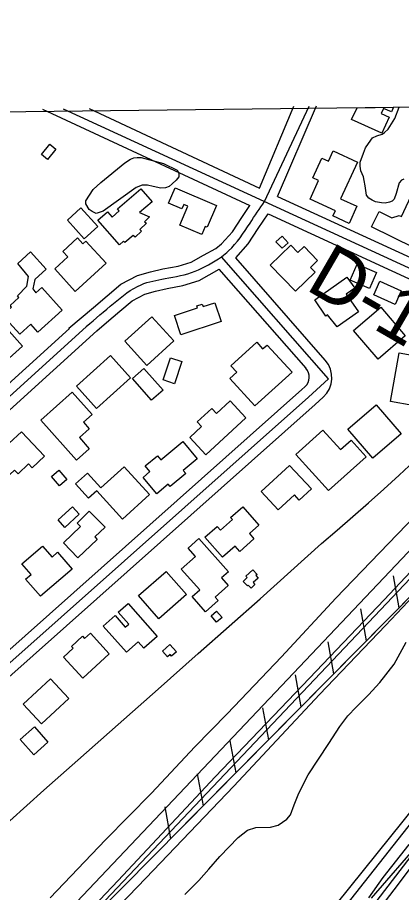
# Model space of a CAD drawing. Extents: x 3683613 to 3738215, y 469626 to 495384.
# Drawn here: x 3707136 to 3707715, y 492270 to 493591 of the extents above; entities that cross this region are included whole.
import ezdxf

# ---------------------------------------------------------------- set-up
doc = ezdxf.new("R2010")
doc.units = 0
for name, color, linetype in [('V-BLDG-OTLN', 7, 'Continuous'), ('V-FLOD-BASE', 7, 'Continuous'), ('V-GRID-FRAM', 7, 'Continuous'), ('V-LEVE-TOET', 7, 'Continuous'), ('V-RAIL-TRAK', 7, 'Continuous'), ('V-RIVR-EDGE', 7, 'Continuous'), ('V-RIVR-RANG-IDEN', 7, 'Continuous'), ('V-ROAD-CNTR', 7, 'Continuous'), ('V-RRAP-FSHR', 7, 'Continuous'), ('V-RRAP-RVMT', 7, 'Continuous'), ('V-SITE-VEGE', 7, 'Continuous'), ('V-SURV-LINE', 7, 'Continuous'), ('V-TOPO-DPTH', 7, 'Continuous'), ('V-TOPO-MINR', 7, 'Continuous'), ('V-TOPO-WATR', 7, 'Continuous')]:
    doc.layers.add(name, color=color, linetype=linetype)

msp = doc.modelspace()

# ---------------------------------------------------------------- linework, layer by layer
at = {"layer": 'V-BLDG-OTLN'}
for p, q in [((3707640.1, 493436.6), (3707648.3, 493454.5)), ((3707648.3, 493454.5), (3707703.1, 493455.2)), ((3707688.1, 493453.6), (3707684.6, 493446)), ((3707700, 493448.2), (3707688.1, 493453.6)), ((3707703.1, 493455.2), (3707700, 493448.2)), ((3707684.6, 493446), (3707696.7, 493440.5)), ((3707696.7, 493440.5), (3707685.5, 493415.9)), ((3707685.5, 493415.9), (3707640.1, 493436.6))]:
    msp.add_line(p, q, dxfattribs=at)
for points in [[(3707184.8, 493399.4), (3707193.8, 493392.2), (3707181.4, 493376.6), (3707172.4, 493383.7)], [(3707648.8, 493372.5), (3707623.3, 493317.2), (3707648.1, 493305.8), (3707636.2, 493280), (3707611.9, 493291.2), (3707615.6, 493299.1), (3707577.4, 493316.7), (3707590.2, 493344.5), (3707581.5, 493348.5), (3707595.3, 493378.4), (3707605.3, 493373.7), (3707612.4, 493389.3)], [(3707414.1, 493263.1), (3707380.8, 493277.3), (3707393, 493305.9), (3707387, 493308.5), (3707384.1, 493301.8), (3707364, 493310.4), (3707374, 493333.7), (3707436.3, 493307), (3707422.2, 493274.1), (3707419.4, 493275.3)], [(3707289.8, 493247.7), (3707257.3, 493284.9), (3707271.7, 493297.5), (3707278.7, 493289.5), (3707289.7, 493299.1), (3707287.1, 493302), (3707322.3, 493332.3), (3707339.3, 493312.6), (3707320.1, 493296.4), (3707335.4, 493289.7), (3707327.5, 493282.5), (3707330.6, 493280.4), (3707320.6, 493270.9), (3707322.9, 493268), (3707313.6, 493259.1), (3707310.5, 493261.7), (3707298.2, 493251), (3707295.8, 493253.1)], [(3707734.3, 493243), (3707670, 493274.6), (3707681.5, 493297.9), (3707700.5, 493288.5), (3707711.9, 493291.7), (3707715.5, 493290.3), (3707733.5, 493328.9), (3707770.5, 493311.4), (3707757.6, 493281.9), (3707753.4, 493283.5)], [(3707231.8, 493303.2), (3707257.1, 493275.2), (3707236.7, 493256.7), (3707211.3, 493284.6)], [(3707269.6, 493219.9), (3707223.2, 493177.4), (3707192.2, 493211.3), (3707212, 493229.4), (3707204.4, 493237.6), (3707226.7, 493258.1), (3707234.8, 493249.2), (3707239.1, 493253.2)], [(3707526, 493252.3), (3707535.2, 493260.7), (3707544.2, 493250.8), (3707535.1, 493242.5)], [(3707517.3, 493217.1), (3707548.2, 493247.1), (3707559, 493236), (3707568.3, 493245), (3707588.8, 493223.9), (3707578.1, 493213.5), (3707584.9, 493206.5), (3707555.5, 493177.9)], [(3707203.6, 493148.9), (3707167, 493115.9), (3707156.3, 493127.7), (3707139.6, 493112.7), (3707113.6, 493141.5), (3707127, 493153.6), (3707125, 493155.9), (3707138.3, 493167.9), (3707135.9, 493170.5), (3707150.2, 493185.1), (3707152.5, 493200), (3707136.7, 493219.2), (3707155.7, 493236.8), (3707179.2, 493210.7), (3707162.3, 493195.4), (3707159.2, 493181.2), (3707163.9, 493174.9), (3707172.9, 493183)], [(3707648.2, 493218.6), (3707677.4, 493206), (3707667, 493181.8), (3707637.8, 493194.3)], [(3707584.7, 493164.6), (3707632.7, 493199), (3707644.7, 493182.1), (3707631.8, 493172.9), (3707650.6, 493146.7), (3707618.3, 493123.9), (3707603.6, 493141.9), (3707601.3, 493140.1)], [(3707682.6, 493192.6), (3707714.9, 493178.2), (3707705.7, 493157.5), (3707673.4, 493171.9)], [(3707443.1, 493131.7), (3707382.3, 493112), (3707372.9, 493141.1), (3707407.6, 493152.4), (3707406.6, 493155.4), (3707414.8, 493158.1), (3707416, 493154.3), (3707433.9, 493160.1)], [(3707680.1, 493075.1), (3707643.1, 493118.2), (3707684, 493153.3), (3707721, 493110.3)], [(3707143.5, 493094.6), (3707102.9, 493058.5), (3707073.7, 493091.3), (3707091.3, 493106.9), (3707080.1, 493119.5), (3707103.1, 493140)], [(3707371.8, 493102.6), (3707331.1, 493065.6), (3707298, 493102), (3707338.7, 493139.1)], [(3707550.3, 493055.2), (3707493.9, 493004.5), (3707456.3, 493045.9), (3707466.9, 493055.5), (3707458.1, 493065.2), (3707496.9, 493100.5), (3707505.7, 493090.8), (3707512.9, 493096.4)], [(3707698.7, 493011.2), (3707711.6, 493084.4), (3707742.4, 493079), (3707740.3, 493066.8), (3707750.9, 493064.9), (3707743.9, 493024.9), (3707769.7, 493020.4), (3707766, 492999.3)], [(3707306.6, 493046.9), (3707255.2, 493000.7), (3707225, 493034.4), (3707276.4, 493080.5)], [(3707355.8, 493043.8), (3707367.1, 493077.2), (3707384.2, 493071.4), (3707372.9, 493038)], [(3707338.3, 493012.9), (3707309.4, 493045.6), (3707326.9, 493061), (3707355.8, 493028.4)], [(3707171.1, 492982.9), (3707218.7, 493025.2), (3707248.7, 492991.5), (3707235.5, 492979.7), (3707244.3, 492969.8), (3707229.5, 492956.6), (3707244.3, 492939.9), (3707224.9, 492922.6)], [(3707480.7, 492986.3), (3707420.4, 492930.5), (3707395.9, 492957), (3707413.6, 492973.4), (3707407.1, 492980.3), (3707429.2, 493000.8), (3707436.3, 492993.2), (3707456.8, 493012.2)], [(3707672.2, 492925.7), (3707634.5, 492969.6), (3707676.9, 493006.1), (3707714.6, 492962.2)], [(3707142.3, 492965.5), (3707177, 492928.7), (3707158.2, 492910.9), (3707152.6, 492916.9), (3707136.9, 492902), (3707131.7, 492907.5), (3707117.6, 492894.2), (3707095.6, 492917.4), (3707110.7, 492931.7), (3707109, 492933.5), (3707124.1, 492947.7), (3707123.7, 492948)], [(3707596.8, 492967.8), (3707623.2, 492938.5), (3707639.2, 492953), (3707661.9, 492927.7), (3707605.2, 492876.6), (3707556.1, 492931.1)], [(3707346.3, 492871.8), (3707325.5, 492896.6), (3707335.9, 492905.3), (3707328.7, 492913.9), (3707347.1, 492929.3), (3707352.5, 492923), (3707385.6, 492950.7), (3707407.3, 492924.8), (3707386.2, 492907.2), (3707390.1, 492902.5), (3707366.6, 492882.8), (3707363.6, 492886.3)], [(3707335.2, 492870.7), (3707294.5, 492833.7), (3707255.6, 492876.4), (3707243.3, 492865.2), (3707223.6, 492886.9), (3707241.6, 492903.2), (3707262, 492880.7), (3707297.1, 492912.6)], [(3707546.3, 492914.7), (3707579.3, 492879.1), (3707561.1, 492862.3), (3707553.7, 492870.3), (3707529.3, 492847.6), (3707503.7, 492875.1)], [(3707199.3, 492883.8), (3707187.2, 492897.9), (3707198.4, 492907.6), (3707210.6, 492893.5)], [(3707197.3, 492832.3), (3707219, 492852), (3707229.1, 492841), (3707207.4, 492821.2)], [(3707268.3, 492821.7), (3707252.6, 492806.7), (3707256.3, 492802.8), (3707227.2, 492775), (3707205.3, 492797.9), (3707231, 492822.4), (3707226, 492827.6), (3707244.2, 492845.8)], [(3707475.8, 492852.1), (3707500.1, 492824.4), (3707485.8, 492811.8), (3707492.8, 492803.8), (3707471.3, 492784.9), (3707464.4, 492792.7), (3707445.5, 492776.1), (3707418.9, 492806.4), (3707437.3, 492822.5), (3707442.2, 492816.9), (3707460.3, 492832.8), (3707457.5, 492836)], [(3707170.7, 492717.1), (3707148.4, 492742.9), (3707156.6, 492750), (3707142.8, 492766), (3707174, 492793), (3707188.3, 492776.3), (3707196.6, 492783.5), (3707218.4, 492758.3)], [(3707409.6, 492804.3), (3707454.3, 492754.2), (3707443.8, 492744.9), (3707454.1, 492733.3), (3707434.3, 492715.6), (3707438.7, 492710.7), (3707419.8, 492693.9), (3707399.5, 492716.7), (3707410.9, 492726.9), (3707383.1, 492758.1), (3707404.7, 492777.3), (3707393.5, 492789.9)], [(3707318.7, 492718.3), (3707360.5, 492754.8), (3707391.2, 492719.6), (3707349.4, 492683.1)], [(3707490.9, 492757.2), (3707497.5, 492750.2), (3707495.6, 492748.4), (3707499.2, 492744.7), (3707491.8, 492737.8), (3707494.3, 492735.1), (3707488.3, 492729.6), (3707484.1, 492734.1), (3707482.8, 492732.9), (3707476.6, 492739.5), (3707482.7, 492745.3), (3707480.6, 492747.6)], [(3707300.4, 492632.7), (3707265.4, 492672.1), (3707283.2, 492687.9), (3707298.6, 492670.6), (3707304, 492675.3), (3707288.1, 492693.2), (3707302.8, 492706.2), (3707346.8, 492656.6), (3707326.9, 492639), (3707318.3, 492648.6)], [(3707444.7, 492685.2), (3707436.4, 492677.9), (3707428, 492687.4), (3707436.4, 492694.7)], [(3707274.6, 492630.5), (3707234.6, 492593.7), (3707205.5, 492625.4), (3707220, 492638.7), (3707217.4, 492641.5), (3707234.1, 492656.9), (3707237.1, 492653.5), (3707246, 492661.7)], [(3707354.6, 492634.5), (3707366.1, 492644.6), (3707376, 492633.4), (3707368.6, 492626.9), (3707366.5, 492629.3), (3707362.4, 492625.7)], [(3707144.6, 492554.1), (3707185.9, 492592.4), (3707213.5, 492562.7), (3707172.2, 492524.4)], [(3707140.3, 492501), (3707161.7, 492520.1), (3707182.1, 492497.1), (3707160.7, 492478)]]:
    msp.add_lwpolyline(points, close=True, dxfattribs=at)
at = {"layer": 'V-FLOD-BASE'}
msp.add_lwpolyline([(3708286.2, 493462), (3708243.2, 493382.4), (3708188, 493281.4), (3708172.1, 493254.6), (3708164.2, 493241.5), (3708154.7, 493230.5), (3708077.6, 493141.8), (3707945.4, 492992.9), (3707825.4, 492856.5), (3707689.1, 492711.9), (3707566.1, 492582.5), (3707434.1, 492444.4), (3707287.9, 492288.3), (3707149.1, 492141.8), (3707057.6, 492047.2), (3706941.7, 491927.4), (3706802.6, 491781.2), (3706658, 491630.1), (3706515.8, 491479), (3706381.8, 491339.7), (3706297.7, 491246.6), (3706239.4, 491176.2)], dxfattribs=at)
at = {"layer": 'V-GRID-FRAM'}
msp.add_lwpolyline([(3687651.7, 493221.8), (3719350.3, 493590.7), (3719569.8, 475409.4), (3687855.3, 475040.3), (3687651.7, 493221.8)], dxfattribs=at)
at = {"layer": 'V-LEVE-TOET'}
for points in [[(3707185.2, 492261.9), (3707268.9, 492349.7), (3707338.4, 492419.9), (3707403.6, 492489.7), (3707452.3, 492539.7), (3707534.1, 492625.9), (3707616.2, 492714.1), (3707708.9, 492810.6), (3707800, 492904.5), (3707868.5, 492982.4), (3707921.7, 493047), (3707943.3, 493069.9), (3707974, 493103.9), (3708062.4, 493198.5), (3708092, 493236), (3708113.3, 493263.2), (3708135.1, 493299.6), (3708154.1, 493334.5), (3708199.2, 493424.4), (3708217.1, 493461.1)], [(3708315.5, 493462.3), (3708282.4, 493401.2), (3708213.6, 493271), (3708192.6, 493235.7), (3708183.9, 493225), (3708159.1, 493196.4), (3708108.3, 493137.1), (3708041.4, 493061.5), (3707931.7, 492937), (3707859.7, 492854.1), (3707768.1, 492754.4), (3707691, 492672.8), (3707591.6, 492569), (3707462.3, 492430.4), (3707329.9, 492291.5), (3707224.6, 492182.4)]]:
    msp.add_lwpolyline(points, dxfattribs=at)
at = {"layer": 'V-RAIL-TRAK'}
msp.add_lwpolyline([(3707124.3, 492378.4), (3707175.6, 492424.3), (3707227.2, 492469.9), (3707287.8, 492523.4), (3707348.3, 492577.1), (3707408.6, 492631), (3707455.4, 492672.1), (3707502.1, 492713.4), (3707548.5, 492755), (3707594.7, 492796.8), (3707618.4, 492817), (3707642, 492837.4), (3707665.3, 492858), (3707688.5, 492878.8), (3707711.6, 492899.8), (3707734.5, 492920.9)], dxfattribs=at)
at = {"layer": 'V-RIVR-EDGE'}
msp.add_lwpolyline([(3708491.7, 493464.3), (3708451.7, 493392.4), (3708406.5, 493323.5), (3708364.3, 493252.1), (3708319.7, 493186.2), (3708294.4, 493152.7), (3708271.6, 493129.9), (3708265.5, 493107.7), (3708259.4, 493078.3), (3708228.7, 493019.5), (3708192.5, 492960.2), (3708147.9, 492900.9), (3708111.7, 492822.3), (3708066.5, 492750.4), (3708000.9, 492662.9), (3707903.9, 492533.5), (3707834, 492440.6), (3707740.7, 492340), (3707666.7, 492242.9)], dxfattribs=at)
at = {"layer": 'V-ROAD-CNTR'}
for points in [[(3707173.8, 493452.4), (3707486.6, 493307)], [(3707205.2, 493452.7), (3707507.6, 493313.7), (3707893.7, 493135.8)], [(3707244.1, 493453.2), (3707501.1, 493333.3)], [(3707501.1, 493333.3), (3707553.1, 493456.8)], [(3707508.8, 493313.2), (3707576.2, 493457)], [(3707528.3, 493320.7), (3707586.9, 493457.2)], [(3707528.3, 493320.7), (3707766, 493211.2)], [(3706566.7, 492532.5), (3707214.5, 493121.2), (3707213.6, 493121.7), (3707250.7, 493153.2), (3707271.3, 493170.7), (3707292.1, 493188.1), (3707317.1, 493201.4), (3707336.9, 493206.7), (3707355.5, 493211.3), (3707378.3, 493215.4), (3707398.1, 493221.6), (3707416.7, 493231.8), (3707435.4, 493242.1), (3707444, 493249.2), (3707460.2, 493267.3), (3707474.4, 493288.6), (3707486.6, 493307)], [(3707465.2, 493228), (3707484, 493248.9), (3707499.3, 493272), (3707514.2, 493294.2)], [(3707514.2, 493294.2), (3707887.4, 493122.2)], [(3706923.8, 492438.5), (3707575, 493017.9), (3707605.2, 493045.4), (3707443.9, 493229.6)], [(3707600.3, 493073.7), (3707465.2, 493228)], [(3706596.5, 492519), (3707255.6, 493118), (3707270.1, 493130.3), (3707290.6, 493147.7), (3707309, 493163.1), (3707328.2, 493173.3), (3707344.3, 493177.6), (3707361.7, 493181.9), (3707385.4, 493186.2), (3707409.9, 493193.9), (3707440.5, 493210.7)], [(3707571.3, 493061.3), (3707440.5, 493210.7)], [(3706569.5, 492514.8), (3707240.1, 493124.2)], [(3706596.5, 492519), (3706835.3, 492410.9), (3706852.8, 492406.2), (3706860.7, 492407.9), (3706871.2, 492415.8), (3706892.6, 492433), (3706917.7, 492453.1), (3707565, 493029.1), (3707569.7, 493033.3)], [(3706264.2, 492636.4), (3706825.2, 492382.6), (3706852, 492375.4), (3706873.5, 492380), (3706889.6, 492392.1), (3706911.4, 492409.6), (3706925.1, 492420.6), (3706925.8, 492420.2), (3707585.1, 493006.8), (3707597.2, 493017.8)]]:
    msp.add_lwpolyline(points, dxfattribs=at)
for centre, radius, start, end in [((3707570.2, 493047.3), 40, 312.3502, 41.2008), ((3707556.2, 493048.1), 20, 312.3518, 41.1994)]:
    msp.add_arc(centre, radius, start, end, dxfattribs=at)
for points in [[(3707443.9, 493229.6), (3707454.5, 493238.4), (3707486.8, 493280.3), (3707508.8, 493313.2)], [(3707239.9, 493124.3), (3707281, 493159.2), (3707322.6, 493187.4), (3707358.6, 493196.6), (3707404, 493207.7), (3707443.9, 493229.6)]]:
    msp.add_spline(points, degree=3, dxfattribs=at)
at = {"layer": 'V-RRAP-FSHR'}
for p, q in [((3707711.8, 492699.8), (3707703.1, 492747.8)), ((3707662.6, 492650), (3707653.9, 492698)), ((3707613.4, 492600.2), (3707604.7, 492648.3)), ((3707564.2, 492550.4), (3707555.5, 492598.5)), ((3707515, 492500.6), (3707506.2, 492548.7)), ((3707465.8, 492450.9), (3707457, 492498.9)), ((3707416.6, 492401.1), (3707407.8, 492449.1)), ((3707367.4, 492351.3), (3707358.6, 492399.3))]:
    msp.add_line(p, q, dxfattribs=at)
for points in [[(3708408.8, 493463.4), (3708247.4, 493201.2), (3708057.3, 492892.1), (3707832.1, 492505.1), (3707595.2, 492204.9), (3706798.8, 491302), (3705683.7, 490020.5), (3704538.2, 488647.3), (3704536.6, 488645)], [(3707917.5, 492913), (3707788.5, 492777.4), (3707787.1, 492776), (3707366, 492349.9)], [(3707787.1, 492776), (3707161.5, 492143)]]:
    msp.add_lwpolyline(points, dxfattribs=at)
at = {"layer": 'V-RRAP-RVMT'}
msp.add_line((3707669.9, 492261.6), (3707756.5, 492361.3), dxfattribs=at)
at = {"layer": 'V-SITE-VEGE'}
for p, q in [((3707705, 493438.2), (3707711.8, 493455.3)), ((3707711.8, 493455.3), (3707773.9, 493456)), ((3707695.4, 493422.4), (3707705, 493438.2)), ((3707678.2, 493412.2), (3707686, 493414.8)), ((3707686, 493414.8), (3707689.9, 493417.1)), ((3707689.9, 493417.1), (3707695.4, 493422.4)), ((3707661.2, 493394.2), (3707668.8, 493405.7)), ((3707668.8, 493405.7), (3707671.5, 493409.2)), ((3707671.5, 493409.2), (3707678.2, 493412.2)), ((3707658, 493386.1), (3707661.2, 493394.2)), ((3707653.2, 493372.6), (3707658, 493386.1)), ((3707653.1, 493366.4), (3707653.2, 493372.6)), ((3707654.1, 493359.4), (3707653.1, 493366.4)), ((3707657.9, 493350), (3707654.1, 493359.4)), ((3707659, 493344.5), (3707657.9, 493350)), ((3707718.8, 493346.8), (3707715.2, 493345.3)), ((3707660.4, 493336.8), (3707659, 493344.5)), ((3707662.5, 493322.7), (3707660.4, 493336.8)), ((3707711.7, 493341), (3707707.2, 493325.2)), ((3707715.2, 493345.3), (3707711.7, 493341)), ((3707665.9, 493318), (3707662.5, 493322.7)), ((3707707.2, 493325.2), (3707704.3, 493316.3)), ((3707670.9, 493314.9), (3707665.9, 493318)), ((3707676.3, 493312.5), (3707670.9, 493314.9)), ((3707685.2, 493311.2), (3707676.3, 493312.5)), ((3707690.7, 493310.7), (3707685.2, 493311.2)), ((3707697.3, 493311.8), (3707690.7, 493310.7)), ((3707701.2, 493313.3), (3707697.3, 493311.8)), ((3707704.3, 493316.3), (3707701.2, 493313.3))]:
    msp.add_line(p, q, dxfattribs=at)
msp.add_lwpolyline([(3707261.8, 493341.8), (3707298, 493371.2), (3707306.6, 493376.9), (3707311.7, 493379.1), (3707316.7, 493379.4), (3707322.5, 493379.3), (3707356.2, 493370.3), (3707377, 493360.3), (3707379.6, 493355.6), (3707379.2, 493350.2), (3707375.2, 493345.2), (3707369.3, 493339.5), (3707365, 493335.6), (3707359.1, 493333.8), (3707352.5, 493333.1), (3707340.5, 493335.6), (3707332, 493337.7), (3707323.9, 493337.8), (3707315.3, 493334), (3707265.1, 493298.3), (3707254.9, 493294.9), (3707248.8, 493297.7), (3707244.2, 493300.9), (3707239.2, 493309.5), (3707239.3, 493313.8), (3707250, 493331.1)], close=True, dxfattribs=at)
for points in [[(3707388.6, 492267), (3707409.7, 492288.2), (3707424.9, 492305.3), (3707441.4, 492324.3), (3707469.1, 492353.2), (3707483.2, 492364.1), (3707495.5, 492368.2), (3707517.9, 492368.6), (3707529.5, 492371.9), (3707542.3, 492380.6), (3707547.8, 492387.4), (3707553.4, 492402.4), (3707560.2, 492420), (3707574.4, 492447.5), (3707605.9, 492495.1), (3707622.5, 492520.7), (3707634.2, 492536.7), (3707647.1, 492550), (3707665.5, 492568.5), (3707682.7, 492586.8), (3707704.3, 492614.6), (3707722.1, 492647.8)], [(3707726.5, 492342.5), (3707687.3, 492292.7), (3707665.3, 492262.2)]]:
    msp.add_lwpolyline(points, dxfattribs=at)
at = {"layer": 'V-SURV-LINE'}
for points in [[(3706289.9, 491268.5), (3707760.8, 492821.7)], [(3707782.6, 492801.1), (3706311.7, 491247.9)]]:
    msp.add_lwpolyline(points, dxfattribs=at)
at = {"layer": 'V-TOPO-DPTH'}
msp.add_lwpolyline([(3708490.3, 493464.3), (3708101.7, 492835.7), (3707982, 492659.9), (3707914.2, 492562.1), (3707845.3, 492465.1), (3707774.9, 492369.2), (3707703.5, 492274), (3707576.4, 492107.6)], dxfattribs=at)
at = {"layer": 'V-TOPO-MINR'}
msp.add_lwpolyline([(3703526.8, 486823.3), (3703790, 487309.4), (3703966.9, 487651.7), (3704039, 487795.3), (3704272.3, 488190.6), (3704393.6, 488401.4), (3704686.1, 488823.6), (3704808.1, 488972.6), (3705230.4, 489491.5), (3705789.2, 490133.3), (3706218.2, 490692.7), (3706565.7, 491091.7), (3706913.7, 491445.5), (3707212.4, 491748.8), (3708082.6, 492832.1), (3708175.9, 492987.8), (3708369.8, 493297.1), (3708461.1, 493464)], dxfattribs=at)
at = {"layer": 'V-TOPO-WATR'}
msp.add_lwpolyline([(3708490.3, 493464.3), (3708101.7, 492835.7), (3707982, 492659.9), (3707914.2, 492562.1), (3707845.3, 492465.1), (3707774.9, 492369.2), (3707703.5, 492274), (3707576.4, 492107.6)], dxfattribs=at)

# ---------------------------------------------------------------- texts
at = {"layer": 'V-RIVR-RANG-IDEN'}
msp.add_text('D-150', height=83, rotation=329.9095, dxfattribs=at).set_placement((3707568.6, 493181.2))

doc.saveas('drawing.dxf')
